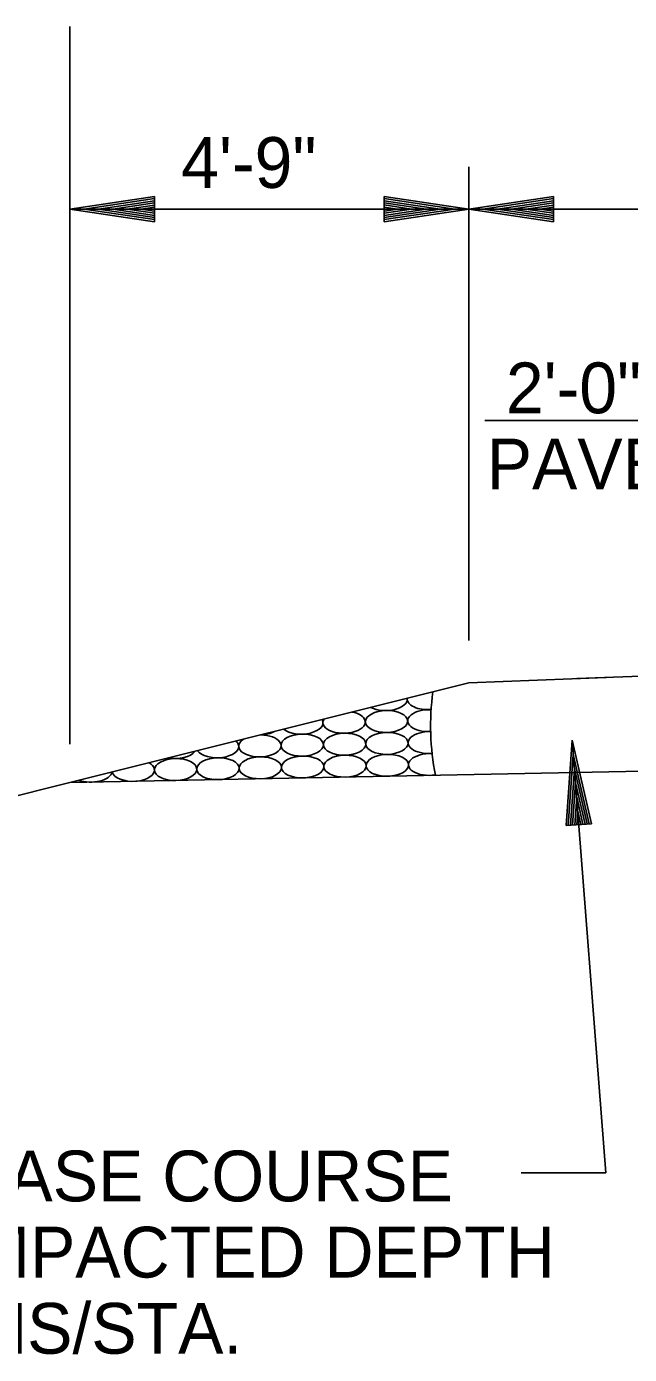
# Model space of a CAD drawing. Extents: x 2263886 to 2266026, y -3122850 to -3121850.
# Drawn here: x 2265570.38 to 2265577.5, y -3122417.04 to -3122401.35 of the extents above; entities that cross this region are included whole.
import ezdxf

# ---------------------------------------------------------------- set-up
doc = ezdxf.new("R2010")
doc.units = 0
doc.layers.add('R_Border Prem', color=7, linetype='Continuous')

msp = doc.modelspace()

# ---------------------------------------------------------------- linework, layer by layer
at = {"layer": 'R_Border Prem'}
for p, q in [((2265570.889, -3122401.346), (2265570.889, -3122409.826)), ((2265575.599, -3122403.003), (2265575.599, -3122408.603)), ((2265571.889, -3122403.353), (2265570.889, -3122403.503)), ((2265571.889, -3122403.378), (2265571.056, -3122403.503)), ((2265571.889, -3122403.353), (2265571.889, -3122403.653)), ((2265574.599, -3122403.353), (2265575.599, -3122403.503)), ((2265574.599, -3122403.653), (2265574.599, -3122403.353)), ((2265574.599, -3122403.378), (2265575.432, -3122403.503)), ((2265576.599, -3122403.353), (2265575.599, -3122403.503)), ((2265576.599, -3122403.378), (2265575.766, -3122403.503)), ((2265576.599, -3122403.353), (2265576.599, -3122403.653)), ((2265571.889, -3122403.653), (2265570.889, -3122403.503)), ((2265575.599, -3122403.503), (2265570.889, -3122403.503)), ((2265571.889, -3122403.628), (2265571.056, -3122403.503)), ((2265571.889, -3122403.404), (2265571.228, -3122403.503)), ((2265571.889, -3122403.603), (2265571.228, -3122403.503)), ((2265571.889, -3122403.429), (2265571.395, -3122403.503)), ((2265571.889, -3122403.578), (2265571.395, -3122403.503)), ((2265571.889, -3122403.455), (2265571.564, -3122403.503)), ((2265571.889, -3122403.552), (2265571.564, -3122403.503)), ((2265571.889, -3122403.48), (2265571.731, -3122403.503)), ((2265571.889, -3122403.527), (2265571.731, -3122403.503)), ((2265574.599, -3122403.404), (2265575.26, -3122403.503)), ((2265574.599, -3122403.429), (2265575.094, -3122403.503)), ((2265574.599, -3122403.454), (2265574.924, -3122403.503)), ((2265574.599, -3122403.48), (2265574.757, -3122403.503)), ((2265574.599, -3122403.653), (2265575.599, -3122403.503)), ((2265574.599, -3122403.552), (2265574.924, -3122403.503)), ((2265574.599, -3122403.603), (2265575.26, -3122403.503)), ((2265574.599, -3122403.628), (2265575.432, -3122403.503)), ((2265574.599, -3122403.578), (2265575.094, -3122403.503)), ((2265574.599, -3122403.527), (2265574.757, -3122403.503)), ((2265576.599, -3122403.653), (2265575.599, -3122403.503)), ((2265581.599, -3122403.503), (2265575.599, -3122403.503)), ((2265576.599, -3122403.628), (2265575.766, -3122403.503)), ((2265576.599, -3122403.404), (2265575.938, -3122403.503)), ((2265576.599, -3122403.603), (2265575.938, -3122403.503)), ((2265576.599, -3122403.429), (2265576.105, -3122403.503)), ((2265576.599, -3122403.578), (2265576.105, -3122403.503)), ((2265576.599, -3122403.455), (2265576.274, -3122403.503)), ((2265576.599, -3122403.552), (2265576.274, -3122403.503)), ((2265576.599, -3122403.48), (2265576.441, -3122403.503)), ((2265576.599, -3122403.527), (2265576.441, -3122403.503)), ((2265581.599, -3122406.003), (2265575.79, -3122406.003)), ((2265576.874, -3122409.052), (2265581.599, -3122408.863)), ((2265570.889, -3122410.281), (2265575.599, -3122409.103)), ((2265575.599, -3122409.103), (2265577.219, -3122409.038)), ((2265576.748, -3122410.789), (2265576.82, -3122409.78)), ((2265576.82, -3122409.78), (2265577.217, -3122414.893)), ((2265577.047, -3122410.766), (2265576.82, -3122409.78)), ((2265570.889, -3122410.281), (2265588.602, -3122409.926)), ((2265576.773, -3122410.787), (2265576.833, -3122409.947)), ((2265577.022, -3122410.768), (2265576.833, -3122409.947)), ((2265576.799, -3122410.785), (2265576.847, -3122410.118)), ((2265576.997, -3122410.769), (2265576.847, -3122410.118)), ((2265563.599, -3122412.103), (2265570.889, -3122410.281)), ((2265576.824, -3122410.783), (2265576.86, -3122410.284)), ((2265576.972, -3122410.771), (2265576.86, -3122410.284)), ((2265576.849, -3122410.781), (2265576.873, -3122410.453)), ((2265576.946, -3122410.773), (2265576.873, -3122410.453)), ((2265576.874, -3122410.779), (2265576.886, -3122410.62)), ((2265576.921, -3122410.775), (2265576.886, -3122410.62)), ((2265577.047, -3122410.766), (2265576.748, -3122410.789)), ((2265577.217, -3122414.893), (2265576.217, -3122414.893))]:
    msp.add_line(p, q, dxfattribs=at)
msp.add_arc((2265578.148, -3122409.615), 3, 172.2107, 191.1234, dxfattribs=at)
for centre, start_param, end_param in [((2265574.622, -3122409.299), 3.904376, 6.352599), ((2265575.122, -3122409.289), 3.069977, 4.836702), ((2265574.127, -3122409.568), 0.41721, 1.165464), ((2265575.127, -3122409.548), 1.447239, 4.791418), ((2265573.627, -3122409.578), 3.685252, 6.571723), ((2265574.127, -3122409.568), 2.808325, 6.700395), ((2265572.632, -3122409.857), 0.105759, 0.501554), ((2265573.132, -3122409.847), 2.452073, 6.610476), ((2265573.132, -3122409.847), 0.327291, 1.521716), ((2265573.126, -3122409.588), 4.767658, 5.489316), ((2265575.132, -3122409.807), 1.491805, 4.836092), ((2265572.132, -3122409.867), 4.365881, 5.891094), ((2265572.632, -3122409.857), 3.472235, 6.388945), ((2265575.137, -3122410.066), 1.446523, 4.971282), ((2265571.637, -3122410.136), 3.255179, 6.395863), ((2265571.637, -3122410.136), 0.112677, 0.71861), ((2265571.137, -3122410.146), 4.093423, 6.163551), ((2265571.142, -3122410.405), 1.566865, 1.574728), ((2265571.642, -3122410.395), 1.566862, 1.57473), ((2265572.142, -3122410.385), 1.56686, 1.574733), ((2265572.642, -3122410.375), 1.566857, 1.574736), ((2265573.142, -3122410.365), 1.566854, 1.574739), ((2265573.642, -3122410.355), 1.566851, 1.574742), ((2265574.142, -3122410.345), 1.566849, 1.574744), ((2265574.642, -3122410.335), 1.566845, 1.574747), ((2265575.142, -3122410.325), 1.566843, 1.57475)]:
    msp.add_ellipse(centre, major_axis=(0.25, 0.005), ratio=0.517889, start_param=start_param, end_param=end_param, dxfattribs=at)
for centre in [(2265574.627, -3122409.558), (2265573.632, -3122409.837), (2265574.132, -3122409.827), (2265574.632, -3122409.817), (2265573.637, -3122410.096), (2265574.137, -3122410.086), (2265574.637, -3122410.076), (2265572.137, -3122410.126), (2265572.637, -3122410.116), (2265573.137, -3122410.106)]:
    msp.add_ellipse(centre, major_axis=(0.25, 0.005), ratio=0.517889, dxfattribs=at)

# ---------------------------------------------------------------- texts
msp.add_text('4\'-9"', height=0.6, rotation=0, dxfattribs=at).set_placement((2265572.203, -3122403.253))
for s, p in [('2\'-0"', (2265576.037, -3122405.916)), ('PAVED', (2265575.81, -3122406.816)), ('AGGREGATE BASE COURSE', (2265564.31, -3122415.229)), ('(CLASS 7) VAR. COMPACTED DEPTH', (2265562.392, -3122416.129)), ('71.25 TONS/STA.', (2265566.459, -3122417.029))]:
    msp.add_text(s, height=0.6, dxfattribs=at).set_placement(p)

doc.saveas('drawing.dxf')
